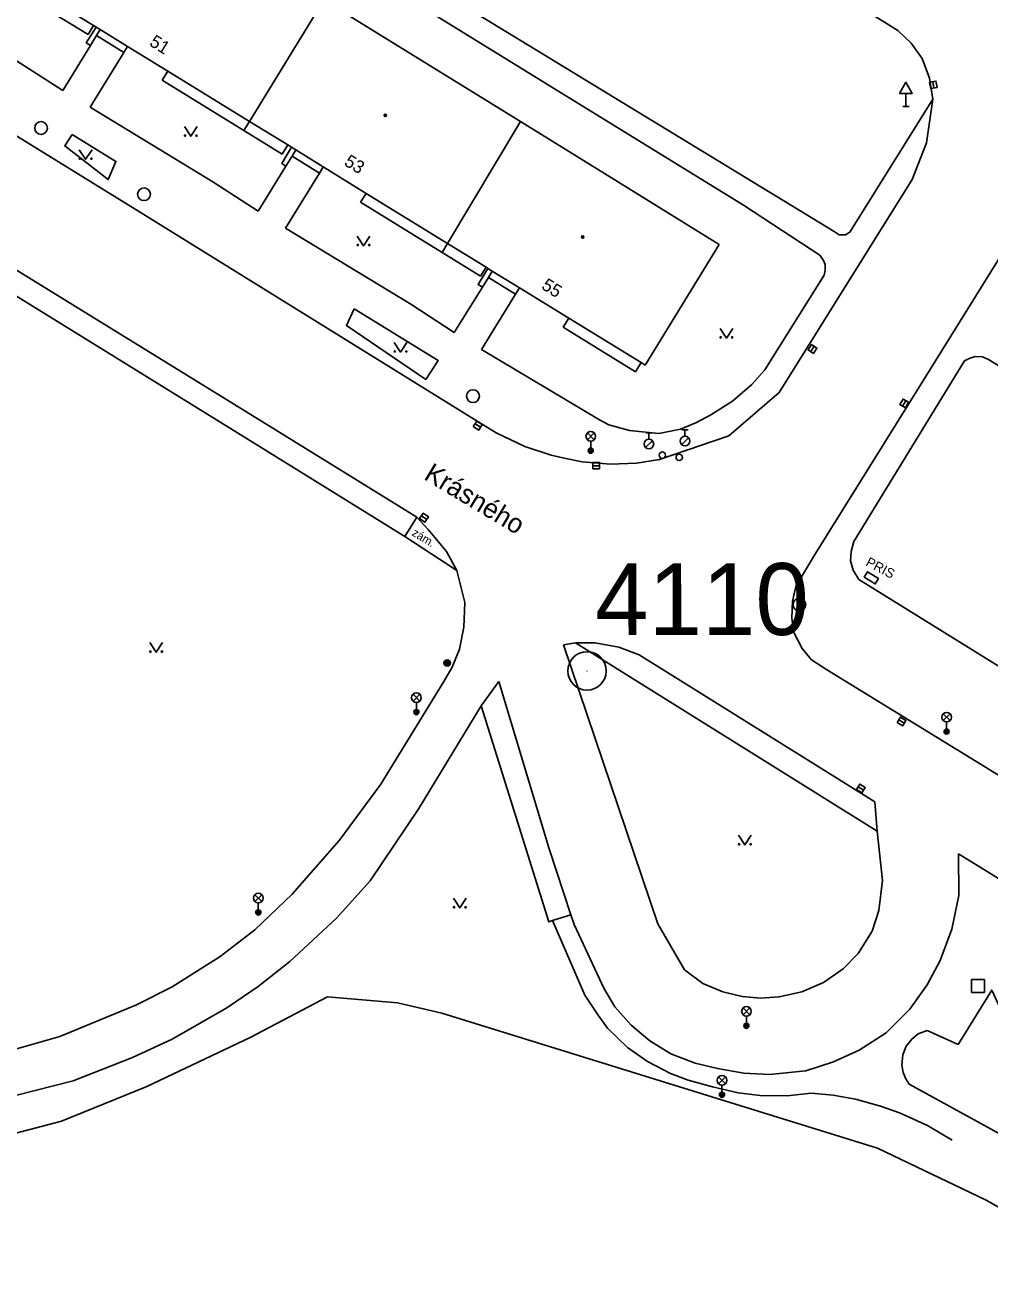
# Model space of a CAD drawing. Extents: x -598341 to -594502, y -1162301 to -1161406.
# Drawn here: x -594704.8 to -594629.4, y -1161734.7 to -1161636.7 of the extents above; entities that cross this region are included whole.
import ezdxf

# ---------------------------------------------------------------- set-up
doc = ezdxf.new("R2010")
doc.units = 0
for name, color, linetype in [('Vrstva 1', 7, 'Continuous'), ('Vrstva 10', 7, 'Continuous'), ('Vrstva 11', 7, 'Continuous'), ('Vrstva 2', 7, 'Continuous'), ('Vrstva 24', 7, 'Continuous'), ('Vrstva 25', 7, 'Continuous'), ('Vrstva 26', 7, 'Continuous'), ('Vrstva 27', 7, 'Continuous'), ('Vrstva 28', 7, 'Continuous'), ('Vrstva 33', 7, 'Continuous'), ('Vrstva 34', 7, 'Continuous'), ('Vrstva 36', 7, 'Continuous'), ('Vrstva 39', 7, 'Continuous'), ('Vrstva 40', 7, 'Continuous'), ('Vrstva 41', 7, 'Continuous'), ('Vrstva 46', 7, 'Continuous'), ('Vrstva 49', 7, 'Continuous'), ('Vrstva 5', 7, 'Continuous'), ('Vrstva 9', 7, 'Continuous')]:
    doc.layers.add(name, color=color, linetype=linetype)

msp = doc.modelspace()

# ---------------------------------------------------------------- linework, layer by layer
at = {"layer": 'Vrstva 1'}
for radius in [1.5, 0.002]:
    msp.add_circle((-594660.88, -1161687.12), radius, dxfattribs=at)
at = {"layer": 'Vrstva 10'}
for p, q in [((-594636.59, -1161637.1), (-594669.31, -1161616.61)), ((-594635.55, -1161638.1), (-594636.59, -1161637.1)), ((-594634.71, -1161639.28), (-594635.55, -1161638.1)), ((-594634.14, -1161640.81), (-594634.71, -1161639.28)), ((-594633.88, -1161642.45), (-594634.14, -1161640.81)), ((-594645.86, -1161665.37), (-594635.47, -1161648.74)), ((-594662.73, -1161685.09), (-594661.78, -1161684.92)), ((-594655.35, -1161706.87), (-594662.73, -1161685.09)), ((-594638.41, -1161697.34), (-594656.82, -1161685.87)), ((-594672.07, -1161687.95), (-594676.98, -1161695.97)), ((-594667.78, -1161687.95), (-594669.14, -1161689.85)), ((-594663.84, -1161701.03), (-594667.78, -1161687.95)), ((-594676.98, -1161695.97), (-594680.21, -1161700.34)), ((-594680.21, -1161700.34), (-594683.91, -1161704.55)), ((-594662.14, -1161706.17), (-594663.84, -1161701.03)), ((-594683.91, -1161704.55), (-594686.84, -1161707.35)), ((-594653.26, -1161710.48), (-594655.35, -1161706.87)), ((-594686.84, -1161707.35), (-594689.54, -1161709.44)), ((-594689.54, -1161709.44), (-594693.3, -1161711.8)), ((-594693.3, -1161711.8), (-594696.07, -1161713.2)), ((-594696.07, -1161713.2), (-594702.06, -1161715.69)), ((-594702.06, -1161715.69), (-594707.93, -1161717.36))]:
    msp.add_line(p, q, dxfattribs=at)
for points in [[(-594667.97, -1161668.53), (-594669.66, -1161667.48), (-594695.85, -1161651.27), (-594736.44, -1161626.19), (-594748.94, -1161618.48), (-594759.37, -1161612.03), (-594780.07, -1161599.23), (-594788.49, -1161594.04), (-594805.73, -1161583.35), (-594812.86, -1161578.94)], [(-594643.03, -1161677.94), (-594635.6, -1161665.99), (-594616.72, -1161635.63), (-594607.21, -1161620.27)], [(-594674.18, -1161675.12), (-594688.43, -1161666.31), (-594704.84, -1161656.19), (-594724.45, -1161644.09), (-594729.68, -1161640.85)], [(-594633.88, -1161642.45), (-594634.37, -1161645.88), (-594635.47, -1161648.74)], [(-594645.86, -1161665.37), (-594649.8, -1161668.75), (-594655.21, -1161670.61)], [(-594667.97, -1161668.53), (-594665.73, -1161669.59), (-594663.68, -1161670.26), (-594662.54, -1161670.53), (-594661.26, -1161670.78), (-594659.05, -1161670.96), (-594657.02, -1161670.89), (-594655.21, -1161670.61)], [(-594671.04, -1161679.28), (-594671.87, -1161677.79), (-594673.3, -1161676.07), (-594674.18, -1161675.12)], [(-594644.2, -1161679.91), (-594644.04, -1161679.64), (-594643.03, -1161677.94)], [(-594672.07, -1161687.95), (-594671.41, -1161686.82), (-594670.85, -1161685.42), (-594670.5, -1161683.7), (-594670.43, -1161681.78), (-594671.04, -1161679.28)], [(-594642.1, -1161687.07), (-594643.34, -1161686.26), (-594644.07, -1161685.38), (-594644.74, -1161684.12), (-594644.88, -1161683), (-594644.84, -1161681.67), (-594644.56, -1161680.52), (-594644.2, -1161679.91)], [(-594656.82, -1161685.87), (-594658.39, -1161685.28), (-594660.24, -1161684.93), (-594661.78, -1161684.92)], [(-594642.1, -1161687.07), (-594585.91, -1161721.56), (-594581.62, -1161723.21)], [(-594722.63, -1161721.52), (-594717.63, -1161721.53), (-594710.87, -1161721.18), (-594705.52, -1161720.29), (-594701.02, -1161719.14), (-594696.39, -1161717.31), (-594693.29, -1161715.88), (-594689.02, -1161713.43), (-594686.57, -1161711.76), (-594684.09, -1161709.81), (-594680.45, -1161706.43), (-594677.83, -1161703.53), (-594674.03, -1161697.87), (-594669.14, -1161689.85)], [(-594638.41, -1161697.34), (-594638.21, -1161699.64)], [(-594638.21, -1161699.64), (-594637.81, -1161703.5)], [(-594659.58, -1161711.9), (-594658.7, -1161713.35), (-594657.44, -1161714.79), (-594655.97, -1161716.01), (-594654.33, -1161717.03), (-594652.44, -1161717.76), (-594650.69, -1161718.18), (-594648.62, -1161718.53), (-594646.63, -1161718.64), (-594643.79, -1161718.36), (-594641.62, -1161717.66), (-594639.62, -1161716.75), (-594637.52, -1161715.38), (-594635.67, -1161713.53), (-594634.3, -1161711.64), (-594633.29, -1161709.75), (-594632.38, -1161707.3), (-594631.85, -1161704.67), (-594631.86, -1161701.42)], [(-594587.59, -1161728.71), (-594598.27, -1161722.11), (-594631.86, -1161701.42)], [(-594653.26, -1161710.48), (-594651.84, -1161711.53), (-594650.27, -1161712.2), (-594648.76, -1161712.55), (-594647.32, -1161712.69), (-594645.86, -1161712.58), (-594644.11, -1161712.2), (-594642.42, -1161711.46), (-594640.88, -1161710.38), (-594639.69, -1161709.19), (-594638.61, -1161707.44), (-594638.08, -1161705.83), (-594637.81, -1161703.5)], [(-594659.58, -1161711.9), (-594661.88, -1161706.94), (-594662.14, -1161706.17)]]:
    msp.add_lwpolyline(points, dxfattribs=at)
at = {"layer": 'Vrstva 11'}
for p, q in [((-594699.43, -1161636.71), (-594702.67, -1161634.71)), ((-594699.19, -1161637.5), (-594699.66, -1161638.27)), ((-594698.91, -1161637.03), (-594699.19, -1161637.5)), ((-594699.19, -1161637.5), (-594697.06, -1161638.81)), ((-594699.66, -1161638.27), (-594701.83, -1161641.78)), ((-594697.06, -1161638.81), (-594696.78, -1161638.34)), ((-594701.83, -1161641.78), (-594705.53, -1161639.41)), ((-594699.7, -1161643.09), (-594697.06, -1161638.81)), ((-594687.24, -1161644.21), (-594693.63, -1161640.28)), ((-594633.88, -1161642.45), (-594640.35, -1161652.84)), ((-594690.11, -1161648.92), (-594699.7, -1161643.09)), ((-594684.26, -1161646.04), (-594687.24, -1161644.21)), ((-594683.92, -1161646.92), (-594684.4, -1161647.69)), ((-594683.62, -1161646.43), (-594683.92, -1161646.92)), ((-594683.92, -1161646.92), (-594681.79, -1161648.23)), ((-594686.57, -1161651.21), (-594684.4, -1161647.69)), ((-594681.79, -1161648.23), (-594684.44, -1161652.53)), ((-594681.49, -1161647.75), (-594681.79, -1161648.23)), ((-594686.57, -1161651.21), (-594690.11, -1161648.92)), ((-594671.77, -1161653.73), (-594678.13, -1161649.82)), ((-594674.64, -1161658.47), (-594684.44, -1161652.53)), ((-594668.76, -1161655.59), (-594671.77, -1161653.73)), ((-594668.28, -1161655.89), (-594668.59, -1161656.38)), ((-594642.36, -1161656.22), (-594647, -1161663.6)), ((-594669.06, -1161657.15), (-594671.25, -1161660.69)), ((-594668.59, -1161656.38), (-594669.06, -1161657.15)), ((-594668.59, -1161656.38), (-594666.46, -1161657.7)), ((-594666.15, -1161657.2), (-594666.46, -1161657.7)), ((-594689.27, -1161667.85), (-594705.66, -1161657.73)), ((-594666.46, -1161657.7), (-594669.12, -1161662.01)), ((-594671.25, -1161660.69), (-594674.64, -1161658.47)), ((-594656.65, -1161663.04), (-594662.31, -1161659.56)), ((-594659.9, -1161667.52), (-594669.12, -1161662.01)), ((-594640.03, -1161677.02), (-594631.39, -1161662.91)), ((-594629.52, -1161662.79), (-594611.55, -1161673.94)), ((-594647, -1161663.6), (-594648, -1161664.75)), ((-594648, -1161664.75), (-594649.52, -1161666.04)), ((-594649.52, -1161666.04), (-594651.21, -1161667.13)), ((-594659.18, -1161667.9), (-594659.9, -1161667.52)), ((-594657.57, -1161668.35), (-594659.18, -1161667.9)), ((-594652.33, -1161667.73), (-594653.57, -1161668.24)), ((-594651.21, -1161667.13), (-594652.33, -1161667.73)), ((-594655.27, -1161668.59), (-594657.57, -1161668.35)), ((-594653.57, -1161668.24), (-594655.27, -1161668.59)), ((-594674.18, -1161675.12), (-594675.11, -1161676.63)), ((-594640.26, -1161677.79), (-594640.03, -1161677.02)), ((-594640.31, -1161678.52), (-594640.26, -1161677.79)), ((-594640.09, -1161679.26), (-594640.31, -1161678.52)), ((-594639.66, -1161679.97), (-594640.09, -1161679.26)), ((-594622.04, -1161690.9), (-594639.66, -1161679.97)), ((-594638.21, -1161699.64), (-594661.78, -1161684.92)), ((-594662.14, -1161706.17), (-594663.57, -1161706.63)), ((-594663.57, -1161706.63), (-594661.06, -1161712.44)), ((-594624.55, -1161725.55), (-594635.71, -1161719.41))]:
    msp.add_line(p, q, dxfattribs=at)
for points in [[(-594641.58, -1161652.81), (-594701.33, -1161616.37), (-594701.5, -1161615.85), (-594699.81, -1161613.21), (-594692.47, -1161617.66), (-594689.6, -1161613.07)], [(-594695.02, -1161622.15), (-594679.6, -1161631.67), (-594664.17, -1161641.18), (-594648.67, -1161650.75), (-594642.7, -1161654.64)], [(-594699.24, -1161636.83), (-594700, -1161638.06), (-594699.66, -1161638.27)], [(-594701.11, -1161645.22), (-594701.68, -1161646.12), (-594698.28, -1161648.75), (-594697.69, -1161647.32), (-594701.11, -1161645.22)], [(-594684.4, -1161647.69), (-594684.73, -1161647.48), (-594683.96, -1161646.22)], [(-594641.58, -1161652.81), (-594641.19, -1161653.05), (-594640.69, -1161653.05), (-594640.35, -1161652.84)], [(-594642.7, -1161654.64), (-594642.41, -1161655.06), (-594642.29, -1161655.38), (-594642.27, -1161655.81), (-594642.36, -1161656.22)], [(-594668.62, -1161655.68), (-594669.39, -1161656.94), (-594669.06, -1161657.15)], [(-594679.08, -1161658.84), (-594679.66, -1161660.15), (-594673.47, -1161664.35), (-594672.52, -1161662.87), (-594679.08, -1161658.84)], [(-594631.39, -1161662.91), (-594631.03, -1161662.71), (-594630.55, -1161662.56), (-594630, -1161662.6), (-594629.52, -1161662.79)], [(-594675.11, -1161676.63), (-594689.27, -1161667.85)], [(-594671.04, -1161679.28), (-594675.11, -1161676.63)], [(-594669.14, -1161689.85), (-594663.86, -1161706.73), (-594663.57, -1161706.63)], [(-594634.31, -1161715.2), (-594631.9, -1161716.3), (-594629.27, -1161712.05), (-594623.45, -1161724.61)], [(-594632.35, -1161723.78), (-594634.28, -1161722.63), (-594636.48, -1161721.65), (-594637.95, -1161721.12), (-594639.91, -1161720.56), (-594641.66, -1161720.25), (-594643.38, -1161720.11), (-594645.26, -1161720.31), (-594647.36, -1161720.28), (-594649.08, -1161720.07), (-594651.07, -1161719.61), (-594652.97, -1161719.09), (-594654.35, -1161718.57), (-594656.17, -1161717.62), (-594657.71, -1161716.54), (-594659.29, -1161715.03), (-594660.02, -1161714.02), (-594661.06, -1161712.44)], [(-594635.71, -1161719.41), (-594635.99, -1161718.98), (-594636.18, -1161718.5), (-594636.3, -1161717.89), (-594636.21, -1161717.11), (-594635.95, -1161716.42), (-594635.51, -1161715.88), (-594635.01, -1161715.48), (-594634.31, -1161715.2)]]:
    msp.add_lwpolyline(points, dxfattribs=at)
at = {"layer": 'Vrstva 24'}
msp.add_lwpolyline([(-594639.227, -1161679.807), (-594638.37, -1161680.322), (-594638.113, -1161679.893), (-594638.97, -1161679.378)], close=True, dxfattribs=at)
at = {"layer": 'Vrstva 25'}
for radius in [0.25, 0.2, 0.15, 0.1, 0.05]:
    msp.add_circle((-594671.81, -1161686.5), radius, dxfattribs=at)
at = {"layer": 'Vrstva 26'}
msp.add_lwpolyline([(-594630.84, -1161712.23), (-594629.84, -1161712.23), (-594629.84, -1161711.23), (-594630.84, -1161711.23)], close=True, dxfattribs=at)
at = {"layer": 'Vrstva 27'}
for p, q in [((-594633.874, -1161641.094), (-594633.786, -1161641.586)), ((-594643.41, -1161662.177), (-594643.13, -1161661.763)), ((-594636.227, -1161666.445), (-594635.973, -1161666.015)), ((-594669.631, -1161667.827), (-594669.209, -1161668.093)), ((-594660.42, -1161671.1), (-594659.92, -1161671.1)), ((-594673.818, -1161675.021), (-594673.402, -1161675.299)), ((-594636.524, -1161690.941), (-594636.096, -1161691.199)), ((-594639.703, -1161696.169), (-594639.277, -1161696.431))]:
    msp.add_line(p, q, dxfattribs=at)
for points in [[(-594634.12, -1161641.138), (-594634.032, -1161641.63), (-594633.54, -1161641.542), (-594633.628, -1161641.05)], [(-594643.202, -1161662.317), (-594642.923, -1161661.902), (-594643.338, -1161661.623), (-594643.617, -1161662.038)], [(-594636.012, -1161666.573), (-594635.757, -1161666.142), (-594636.188, -1161665.887), (-594636.443, -1161666.318)], [(-594669.765, -1161668.038), (-594669.342, -1161668.305), (-594669.075, -1161667.882), (-594669.498, -1161667.615)], [(-594660.42, -1161671.35), (-594659.92, -1161671.35), (-594659.92, -1161670.85), (-594660.42, -1161670.85)], [(-594673.957, -1161675.228), (-594673.542, -1161675.507), (-594673.263, -1161675.092), (-594673.678, -1161674.813)], [(-594636.653, -1161691.156), (-594636.224, -1161691.413), (-594635.967, -1161690.984), (-594636.396, -1161690.727)], [(-594639.834, -1161696.381), (-594639.409, -1161696.644), (-594639.146, -1161696.219), (-594639.571, -1161695.956)]]:
    msp.add_lwpolyline(points, close=True, dxfattribs=at)
for centre in [(-594703.53, -1161644.72), (-594695.49, -1161649.89), (-594669.79, -1161665.66), (-594644.29, -1161681.94)]:
    msp.add_circle(centre, 0.5, dxfattribs=at)
at = {"layer": 'Vrstva 28'}
for p, q in [((-594656.3, -1161668.525), (-594655.8, -1161668.525)), ((-594656.05, -1161669.025), (-594656.05, -1161668.525)), ((-594653.488, -1161669.442), (-594652.958, -1161668.912)), ((-594653.48, -1161668.295), (-594652.98, -1161668.295)), ((-594653.23, -1161668.795), (-594653.23, -1161668.295)), ((-594656.308, -1161669.672), (-594655.778, -1161669.142))]:
    msp.add_line(p, q, dxfattribs=at)
for centre, radius in [((-594653.23, -1161669.17), 0.375), ((-594656.05, -1161669.4), 0.375), ((-594655, -1161670.27), 0.25), ((-594653.68, -1161670.44), 0.25)]:
    msp.add_circle(centre, radius, dxfattribs=at)
at = {"layer": 'Vrstva 33'}
for p, q in [((-594660.855, -1161669.06), (-594660.325, -1161668.53)), ((-594660.855, -1161668.53), (-594660.325, -1161669.06)), ((-594660.59, -1161669.17), (-594660.59, -1161669.92)), ((-594674.475, -1161689.48), (-594673.945, -1161688.95)), ((-594674.475, -1161688.95), (-594673.945, -1161689.48)), ((-594674.21, -1161689.59), (-594674.21, -1161690.34)), ((-594633.055, -1161691), (-594632.525, -1161690.47)), ((-594633.055, -1161690.47), (-594632.525, -1161691)), ((-594632.79, -1161691.11), (-594632.79, -1161691.86)), ((-594686.825, -1161705.13), (-594686.295, -1161704.6)), ((-594686.825, -1161704.6), (-594686.295, -1161705.13)), ((-594686.56, -1161705.24), (-594686.56, -1161705.99)), ((-594648.695, -1161713.98), (-594648.165, -1161713.45)), ((-594648.695, -1161713.45), (-594648.165, -1161713.98)), ((-594648.43, -1161714.09), (-594648.43, -1161714.84)), ((-594650.605, -1161719.37), (-594650.075, -1161718.84)), ((-594650.605, -1161718.84), (-594650.075, -1161719.37)), ((-594650.34, -1161719.48), (-594650.34, -1161720.23))]:
    msp.add_line(p, q, dxfattribs=at)
for centre, radius in [((-594660.59, -1161668.795), 0.375), ((-594660.59, -1161669.92), 0.2), ((-594660.59, -1161669.92), 0.145), ((-594660.59, -1161669.92), 0.0876), ((-594674.21, -1161689.215), 0.375), ((-594674.21, -1161690.34), 0.2), ((-594674.21, -1161690.34), 0.145), ((-594674.21, -1161690.34), 0.0876), ((-594632.79, -1161690.735), 0.375), ((-594632.79, -1161691.86), 0.2), ((-594632.79, -1161691.86), 0.145), ((-594632.79, -1161691.86), 0.0876), ((-594686.56, -1161704.865), 0.375), ((-594686.56, -1161705.99), 0.2), ((-594686.56, -1161705.99), 0.145), ((-594686.56, -1161705.99), 0.0876), ((-594648.43, -1161713.715), 0.375), ((-594648.43, -1161714.84), 0.2), ((-594648.43, -1161714.84), 0.145), ((-594648.43, -1161714.84), 0.0876), ((-594650.34, -1161719.105), 0.375), ((-594650.34, -1161720.23), 0.2), ((-594650.34, -1161720.23), 0.145), ((-594650.34, -1161720.23), 0.0876)]:
    msp.add_circle(centre, radius, dxfattribs=at)
at = {"layer": 'Vrstva 34'}
for p, q in [((-594635.97, -1161642.012), (-594635.97, -1161643.03)), ((-594636.22, -1161643.03), (-594635.72, -1161643.03))]:
    msp.add_line(p, q, dxfattribs=at)
msp.add_lwpolyline([(-594636.47, -1161642.012), (-594635.47, -1161642.012), (-594635.97, -1161641.146)], close=True, dxfattribs=at)
at = {"layer": 'Vrstva 36'}
for points in [[(-594692.34, -1161644.61), (-594691.84, -1161645.36), (-594691.34, -1161644.61)], [(-594700.55, -1161646.41), (-594700.05, -1161647.16), (-594699.55, -1161646.41)], [(-594678.84, -1161653.16), (-594678.34, -1161653.91), (-594677.84, -1161653.16)], [(-594650.49, -1161660.37), (-594649.99, -1161661.12), (-594649.49, -1161660.37)], [(-594675.95, -1161661.47), (-594675.45, -1161662.22), (-594674.95, -1161661.47)], [(-594695.04, -1161684.91), (-594694.54, -1161685.66), (-594694.04, -1161684.91)], [(-594649.05, -1161699.96), (-594648.55, -1161700.71), (-594648.05, -1161699.96)], [(-594671.32, -1161704.88), (-594670.82, -1161705.63), (-594670.32, -1161704.88)]]:
    msp.add_lwpolyline(points, dxfattribs=at)
for centre in [(-594692.29, -1161645.31), (-594691.391, -1161645.31), (-594700.5, -1161647.11), (-594699.601, -1161647.11), (-594678.79, -1161653.86), (-594677.891, -1161653.86), (-594650.44, -1161661.07), (-594649.541, -1161661.07), (-594675.9, -1161662.17), (-594675.001, -1161662.17), (-594694.99, -1161685.61), (-594694.091, -1161685.61), (-594649, -1161700.66), (-594648.101, -1161700.66), (-594671.27, -1161705.58), (-594670.371, -1161705.58)]:
    msp.add_circle(centre, 0.05, dxfattribs=at)
at = {"layer": 'Vrstva 39'}
for centre, radius in [((-594676.64, -1161643.72), 0.09), ((-594676.64, -1161643.72), 0.0398), ((-594661.22, -1161653.22), 0.09), ((-594661.22, -1161653.22), 0.0398)]:
    msp.add_circle(centre, radius, dxfattribs=at)
at = {"layer": 'Vrstva 5'}
for p, q in [((-594699.86, -1161637.41), (-594703.1, -1161635.42)), ((-594687.24, -1161644.21), (-594681.45, -1161634.73)), ((-594681.45, -1161634.73), (-594666.07, -1161644.22)), ((-594699.43, -1161636.71), (-594699.86, -1161637.41)), ((-594699.24, -1161636.83), (-594699.43, -1161636.71)), ((-594698.91, -1161637.03), (-594699.24, -1161636.83)), ((-594696.78, -1161638.34), (-594698.91, -1161637.03)), ((-594693.63, -1161640.28), (-594696.78, -1161638.34)), ((-594694.06, -1161640.98), (-594693.63, -1161640.28)), ((-594687.68, -1161644.92), (-594694.06, -1161640.98)), ((-594687.24, -1161644.21), (-594687.68, -1161644.92)), ((-594671.77, -1161653.73), (-594666.07, -1161644.22)), ((-594666.07, -1161644.22), (-594650.56, -1161653.81)), ((-594684.7, -1161646.75), (-594687.68, -1161644.92)), ((-594684.26, -1161646.04), (-594684.7, -1161646.75)), ((-594683.96, -1161646.22), (-594684.26, -1161646.04)), ((-594683.62, -1161646.43), (-594683.96, -1161646.22)), ((-594681.49, -1161647.75), (-594683.62, -1161646.43)), ((-594678.13, -1161649.82), (-594681.49, -1161647.75)), ((-594678.57, -1161650.52), (-594678.13, -1161649.82)), ((-594672.2, -1161654.44), (-594678.57, -1161650.52)), ((-594671.77, -1161653.73), (-594672.2, -1161654.44)), ((-594650.56, -1161653.81), (-594656.33, -1161663.24)), ((-594669.2, -1161656.29), (-594672.2, -1161654.44)), ((-594668.76, -1161655.59), (-594669.2, -1161656.29)), ((-594668.62, -1161655.68), (-594668.76, -1161655.59)), ((-594668.28, -1161655.89), (-594668.62, -1161655.68)), ((-594666.15, -1161657.2), (-594668.28, -1161655.89)), ((-594662.31, -1161659.56), (-594666.15, -1161657.2)), ((-594662.74, -1161660.27), (-594662.31, -1161659.56)), ((-594657.09, -1161663.75), (-594662.74, -1161660.27)), ((-594656.65, -1161663.04), (-594657.09, -1161663.75)), ((-594656.33, -1161663.24), (-594656.65, -1161663.04))]:
    msp.add_line(p, q, dxfattribs=at)
at = {"layer": 'Vrstva 9'}
for p, q in [((-594681.16, -1161712.57), (-594687.2, -1161715.75)), ((-594675.69, -1161713.06), (-594681.16, -1161712.57)), ((-594672.23, -1161713.86), (-594675.69, -1161713.06)), ((-594638.18, -1161724.41), (-594672.23, -1161713.86)), ((-594687.2, -1161715.75), (-594695.28, -1161719.59)), ((-594695.28, -1161719.59), (-594701.94, -1161722.3)), ((-594701.94, -1161722.3), (-594710.05, -1161724.41)), ((-594629.69, -1161728.47), (-594638.18, -1161724.41)), ((-594618.76, -1161734.69), (-594629.69, -1161728.47))]:
    msp.add_line(p, q, dxfattribs=at)

# ---------------------------------------------------------------- texts
at = {"layer": 'Vrstva 2'}
msp.add_text('4110', height=5.6117, rotation=0.07272, dxfattribs=at).set_placement((-594660.247, -1161684.333))
at = {"layer": 'Vrstva 40'}
msp.add_text('zám.', height=0.65, rotation=328.70005, dxfattribs=at).set_placement((-594674.62, -1161676.5))
at = {"layer": 'Vrstva 41'}
msp.add_text('PRIS', height=0.75, rotation=332.41955, dxfattribs=at).set_placement((-594639.17, -1161678.86))
at = {"layer": 'Vrstva 46'}
for s, height, rotation, p in [('51', 1, 327.86, (-594695.14, -1161638.22)), ('53', 0.9999, 329.02, (-594679.93, -1161647.58)), ('55', 1, 327.63, (-594664.51, -1161657.23))]:
    msp.add_text(s, height=height, rotation=rotation, dxfattribs=at).set_placement(p)
at = {"layer": 'Vrstva 49'}
msp.add_text('Krásného', height=1.5, rotation=329, dxfattribs=at).set_placement((-594673.71, -1161672.1))

doc.saveas('drawing.dxf')
